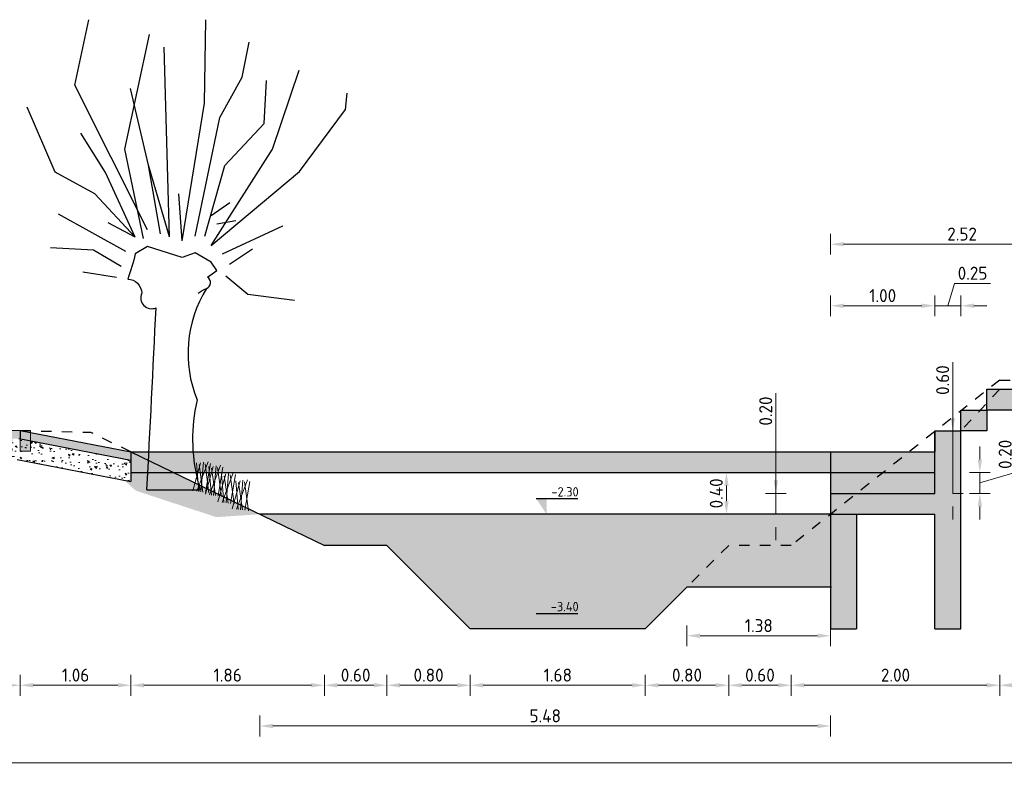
# Model space of a CAD drawing. Header units: metres. Extents: x 104013 to 108981, y 427946 to 428479.
# Tile 301 of 330: x 108889 to 108899, y 428317 to 428325. Entities that reach past the tile are written whole.
import ezdxf
from ezdxf.enums import TextEntityAlignment as Align

# ---------------------------------------------------------------- set-up
doc = ezdxf.new("R2010")
doc.units = ezdxf.units.M
doc.linetypes.add('DASHED', pattern=[0.75, 0.5, -0.25])
doc.layers.get('DefPoints').update_dxf_attribs({"color": 211, "lineweight": 18})
for name, color, linetype, lineweight in [('N-WE-GR-BOOM-SD', 90, 'Continuous', 25), ('N-WE-KW-KUNSTWERK_BRUG-GD', 251, 'Continuous', 25), ('N-WE-VH-KANTVERHARDING-M', 7, 'Continuous', 18), ('N-WE-VH-VERHARDING-GD', 7, 'Continuous', 25), ('N-WE-VH-VERHARDING_HALFVERHARDING-A-50', 252, 'Continuous', 18), ('N-XX-GW-GROND-GD', 7, 'Continuous', 25), ('N-XX-GW-WATERGANG_WATERLIJN-GD', 5, 'Continuous', 25), ('N-XX-VH-KANTOPSLUITING_OPSLUITBAND-SD', 150, 'Continuous', 0), ('X-XX-AL-PEILMAAT-SD', 7, 'Continuous', 25)]:
    doc.layers.add(name, color=color, linetype=linetype, lineweight=lineweight)
for name, color, linetype, lineweight, true_color in [('N-WE-GR-GRAS_GAZON-V', 7, 'Continuous', 18, 0xdbffb8), ('N-WE-GR-HEESTER-SD', 7, 'Continuous', 0, 0x00c700), ('N-WE-VH-VERHARDING_HALFVERHARDING-V', 7, 'Continuous', 18, 0xd7aa8c), ('N2-WE-AM-AS_KUNSTWERK_BRUG-V', 7, 'Continuous', 18, 0xb5aef9)]:
    doc.layers.add(name, color=color, linetype=linetype, lineweight=lineweight, true_color=true_color)
doc.layers.add('N-WE-VH-VERHARDING-AP_VOETPAD', color=7, linetype='Continuous', true_color=0xdbdbdb)
doc.layers.add('N-WE-VH-VERHARDING-AP_WATER', color=7, linetype='Continuous', true_color=0xb3ffff)
doc.styles.add('NLCS-ISO', font='NLCS-ISO.ttf')
doc.styles.add('NLCS-ISO-M50-T25', font='NLCS-ISO.ttf', dxfattribs={"height": 0.125})
doc.dimstyles.new('NLCS-M50-T25-PIJL_l2_h1', dxfattribs={"dimscale": 0.05, "dimtxt": 2.5, "dimasz": 2.5, "dimexe": 2, "dimexo": 2, "dimgap": 0.7, "dimtad": 1, "dimzin": 0, "dimdsep": 46, "dimtxsty": 'NLCS-ISO-M50-T25', "dimcen": 2.5, "dimdle": 2, "dimclrd": 256, "dimclre": 256, "dimclrt": 256, "dimadec": 1, "dimazin": 0, "dimtfac": 1, "dimtofl": 0, "dimtmove": 1, "dimatfit": 0, "dimfxl": 2, "dimfxlon": 1, "dimtfillclr": 256, "dimtolj": 1, "dimtzin": 0, "dimlwd": 18, "dimlwe": 18, "dimarcsym": 0})

# ---------------------------------------------------------------- blocks, each defined once
blk = doc.blocks.new('bloemrijkmengsel')
for points in [[(0.0394, 0.001), (0.1028, 0.2972)], [(0.0786, 0.0019), (0.0597, 0.286)], [(0.1224, 0.003), (0.1269, 0.2842)], [(0.0579, 0.0014), (-0.0067, 0.27)], [(0, 0), (0.0333, 0.276)], [(0.0988, 0.0024), (0.021, 0.2569)], [(0.1557, 0.0038), (0.0769, 0.2727)]]:
    blk.add_lwpolyline(points)
blk = doc.blocks.new('SGR-BOOM_S01_Y_ZIJ-D')
for p, q in [((-1.136, 2.556), (-1.595, 2.58)), ((-0.031, 0.959), (-0.056, 0.842)), ((-0.566, 0), (0, 0))]:
    blk.add_line(p, q)
at = {"ltscale": 0.1}
blk.add_line((-0.566, 0), (0, 0), dxfattribs=at)
at = {"flags": 128}
for points in [[(-0.56, 2.774), (-1.334, 4.315), (-1.186, 5.013)], [(-0.191, 2.654), (0.049, 4.122), (0.063, 5.013)], [(-0.603, 2.679), (-0.802, 3.633), (-0.538, 4.856)], [(-0.051, 2.704), (0.213, 3.969), (0.45, 4.401), (0.524, 4.773)], [(-0.326, 2.698), (-0.38, 4.72)], [(0.119, 2.604), (0.772, 3.633), (1.057, 4.476)], [(0.053, 2.704), (0.264, 3.46), (0.685, 3.906), (0.71, 4.364)], [(-0.422, 2.729), (-0.55, 3.463), (-0.74, 4.281)], [(0.119, 2.604), (1.06, 3.393), (1.553, 4.054), (1.568, 4.229)], [(-0.69, 2.694), (-1.12, 3.158), (-1.545, 3.386), (-1.843, 4.079)], [(-0.69, 2.694), (-1.009, 3.383), (-1.269, 3.802)], [(-0.326, 2.698), (-0.55, 3.463)], [(-0.191, 2.654), (-0.226, 3.158)], [(0.119, 2.926), (0.319, 3.065)], [(-0.789, 2.543), (-1.508, 2.94)], [(-0.69, 2.694), (-0.978, 2.847)], [(0.179, 2.837), (0.384, 2.871)], [(0.239, 2.518), (0.884, 2.816), (0.884, 2.816)], [(-0.839, 2.382), (-1.136, 2.556)], [(0.314, 2.407), (0.561, 2.568)], [(-0.889, 2.265), (-1.248, 2.32)], [(0.276, 2.283), (0.512, 2.085), (0.512, 2.085), (1.008, 2.023)]]:
    blk.add_lwpolyline(points, dxfattribs=at)
blk.add_lwpolyline([(-0.019, 2.096, -0.092788), (0.069, 2.147, 0.643413), (0.079, 2.267), (0.179, 2.337), (0.119, 2.426), (-0.051, 2.526), (-0.051, 2.526), (-0.191, 2.476), (-0.56, 2.596), (-0.69, 2.516, -0.032205), (-0.77, 2.247, -0.40153), (-0.62, 2.097, 0.697876), (-0.468, 1.941, -0.993497)], format="xyb", dxfattribs=at)
for centre, radius, start, end in [((1.186, 1.455), 1.314, 148.2002, 202.1673), ((-254.615, 13.836), 254.425, 356.88269, 357.32025), ((1.843, 0.547), 1.922, 171.1616, 196.5242)]:
    blk.add_arc(centre, radius, start, end)
blk = doc.blocks.new('SAL-PEILMAAT_INFRACAD_H03-SOD')
blk.add_line((2, 3), (-6, 3))
blk.add_solid([(2, 3), (0, 3), (0, 0)])
at = {"style": 'NLCS-ISO'}
blk.add_attdef('...', text='', height=1.8, dxfattribs=at).set_placement((-0.4, 3.4), align=Align.RIGHT)
blk = doc.blocks.new('*D2763')
at = {"layer": 'DefPoints', "color": 0, "transparency": 16777216}
for p in [(108887.9548, 428320.6947), (108889.1527, 428320.6947), (108889.1527, 428318.3293)]:
    blk.add_point(p, dxfattribs=at)
at = {"layer": 'N-WE-VH-KANTVERHARDING-M', "lineweight": 18, "transparency": 16777216}
for p, q in [((108887.9548, 428318.4293), (108887.9548, 428318.2293)), ((108889.1527, 428318.4293), (108889.1527, 428318.2293)), ((108888.0798, 428318.3293), (108889.0277, 428318.3293))]:
    blk.add_line(p, q, dxfattribs=at)
at = {"layer": 'N-WE-VH-KANTVERHARDING-M', "transparency": 16777216}
for points in [[(108888.0798, 428318.3502), (108888.0798, 428318.3085), (108887.9548, 428318.3293)], [(108889.0277, 428318.3502), (108889.0277, 428318.3085), (108889.1527, 428318.3293)]]:
    blk.add_solid(points, dxfattribs=at)
at = {"layer": 'N-WE-VH-KANTVERHARDING-M', "transparency": 16777216, "insert": (108888.5538, 428318.4268), "char_height": 0.125, "attachment_point": 5, "style": 'NLCS-ISO-M50-T25'}
blk.add_mtext('\\A1;1.20', dxfattribs=at)
blk = doc.blocks.new('*D2764')
at = {"layer": 'DefPoints', "color": 0, "transparency": 16777216}
for p in [(108889.1538, 428320.7747), (108890.2163, 428320.571), (108890.2163, 428318.3295)]:
    blk.add_point(p, dxfattribs=at)
at = {"layer": 'N-WE-VH-KANTVERHARDING-M', "lineweight": 18, "transparency": 16777216}
for p, q in [((108889.1538, 428318.4295), (108889.1538, 428318.2295)), ((108890.2163, 428318.4295), (108890.2163, 428318.2295)), ((108889.2788, 428318.3295), (108890.0913, 428318.3295))]:
    blk.add_line(p, q, dxfattribs=at)
at = {"layer": 'N-WE-VH-KANTVERHARDING-M', "transparency": 16777216}
for points in [[(108889.2788, 428318.3504), (108889.2788, 428318.3087), (108889.1538, 428318.3295)], [(108890.0913, 428318.3504), (108890.0913, 428318.3087), (108890.2163, 428318.3295)]]:
    blk.add_solid(points, dxfattribs=at)
at = {"layer": 'N-WE-VH-KANTVERHARDING-M', "transparency": 16777216, "insert": (108889.6851, 428318.427), "char_height": 0.125, "attachment_point": 5, "style": 'NLCS-ISO-M50-T25'}
blk.add_mtext('\\A1;1.06', dxfattribs=at)
blk = doc.blocks.new('*D2830')
at = {"layer": 'DefPoints', "color": 0, "transparency": 16777216}
for p in [(108890.2163, 428320.571), (108892.0726, 428319.671), (108892.0726, 428318.3293)]:
    blk.add_point(p, dxfattribs=at)
at = {"layer": 'N-WE-VH-KANTVERHARDING-M', "lineweight": 18, "transparency": 16777216}
for p, q in [((108890.2163, 428318.4293), (108890.2163, 428318.2293)), ((108892.0726, 428318.4293), (108892.0726, 428318.2293)), ((108890.3413, 428318.3293), (108891.9476, 428318.3293))]:
    blk.add_line(p, q, dxfattribs=at)
at = {"layer": 'N-WE-VH-KANTVERHARDING-M', "transparency": 16777216}
for points in [[(108890.3413, 428318.3502), (108890.3413, 428318.3085), (108890.2163, 428318.3293)], [(108891.9476, 428318.3502), (108891.9476, 428318.3085), (108892.0726, 428318.3293)]]:
    blk.add_solid(points, dxfattribs=at)
at = {"layer": 'N-WE-VH-KANTVERHARDING-M', "transparency": 16777216, "insert": (108891.1444, 428318.4268), "char_height": 0.125, "attachment_point": 5, "style": 'NLCS-ISO-M50-T25'}
blk.add_mtext('\\A1;1.86', dxfattribs=at)
blk = doc.blocks.new('*D2831')
at = {"layer": 'DefPoints', "color": 0, "transparency": 16777216}
for p in [(108892.0726, 428319.671), (108892.6726, 428319.671), (108892.6726, 428318.3293)]:
    blk.add_point(p, dxfattribs=at)
at = {"layer": 'N-WE-VH-KANTVERHARDING-M', "lineweight": 18, "transparency": 16777216}
for p, q in [((108892.0726, 428318.4293), (108892.0726, 428318.2293)), ((108892.6726, 428318.4293), (108892.6726, 428318.2293)), ((108892.1976, 428318.3293), (108892.5476, 428318.3293))]:
    blk.add_line(p, q, dxfattribs=at)
at = {"layer": 'N-WE-VH-KANTVERHARDING-M', "transparency": 16777216}
for points in [[(108892.1976, 428318.3502), (108892.1976, 428318.3085), (108892.0726, 428318.3293)], [(108892.5476, 428318.3502), (108892.5476, 428318.3085), (108892.6726, 428318.3293)]]:
    blk.add_solid(points, dxfattribs=at)
at = {"layer": 'N-WE-VH-KANTVERHARDING-M', "transparency": 16777216, "insert": (108892.3726, 428318.4268), "char_height": 0.125, "attachment_point": 5, "style": 'NLCS-ISO-M50-T25'}
blk.add_mtext('\\A1;0.60', dxfattribs=at)
blk = doc.blocks.new('*D2832')
at = {"layer": 'DefPoints', "color": 0, "transparency": 16777216}
for p in [(108892.6726, 428319.671), (108893.4726, 428318.871), (108893.4726, 428318.3293)]:
    blk.add_point(p, dxfattribs=at)
at = {"layer": 'N-WE-VH-KANTVERHARDING-M', "lineweight": 18, "transparency": 16777216}
for p, q in [((108892.6726, 428318.4293), (108892.6726, 428318.2293)), ((108893.4726, 428318.4293), (108893.4726, 428318.2293)), ((108892.7976, 428318.3293), (108893.3476, 428318.3293))]:
    blk.add_line(p, q, dxfattribs=at)
at = {"layer": 'N-WE-VH-KANTVERHARDING-M', "transparency": 16777216}
for points in [[(108892.7976, 428318.3502), (108892.7976, 428318.3085), (108892.6726, 428318.3293)], [(108893.3476, 428318.3502), (108893.3476, 428318.3085), (108893.4726, 428318.3293)]]:
    blk.add_solid(points, dxfattribs=at)
at = {"layer": 'N-WE-VH-KANTVERHARDING-M', "transparency": 16777216, "insert": (108893.0726, 428318.4268), "char_height": 0.125, "attachment_point": 5, "style": 'NLCS-ISO-M50-T25'}
blk.add_mtext('\\A1;0.80', dxfattribs=at)
blk = doc.blocks.new('*D2833')
at = {"layer": 'DefPoints', "color": 0, "transparency": 16777216}
for p in [(108893.4726, 428318.871), (108895.1524, 428318.871), (108895.1524, 428318.3293)]:
    blk.add_point(p, dxfattribs=at)
at = {"layer": 'N-WE-VH-KANTVERHARDING-M', "lineweight": 18, "transparency": 16777216}
for p, q in [((108893.4726, 428318.4293), (108893.4726, 428318.2293)), ((108895.1524, 428318.4293), (108895.1524, 428318.2293)), ((108893.5976, 428318.3293), (108895.0274, 428318.3293))]:
    blk.add_line(p, q, dxfattribs=at)
at = {"layer": 'N-WE-VH-KANTVERHARDING-M', "transparency": 16777216}
for points in [[(108893.5976, 428318.3502), (108893.5976, 428318.3085), (108893.4726, 428318.3293)], [(108895.0274, 428318.3502), (108895.0274, 428318.3085), (108895.1524, 428318.3293)]]:
    blk.add_solid(points, dxfattribs=at)
at = {"layer": 'N-WE-VH-KANTVERHARDING-M', "transparency": 16777216, "insert": (108894.3125, 428318.4268), "char_height": 0.125, "attachment_point": 5, "style": 'NLCS-ISO-M50-T25'}
blk.add_mtext('\\A1;1.68', dxfattribs=at)
blk = doc.blocks.new('*D2834')
at = {"layer": 'DefPoints', "color": 0, "transparency": 16777216}
for p in [(108895.9524, 428319.671), (108895.1524, 428318.871), (108895.9524, 428318.3293)]:
    blk.add_point(p, dxfattribs=at)
at = {"layer": 'N-WE-VH-KANTVERHARDING-M', "lineweight": 18, "transparency": 16777216}
for p, q in [((108895.1524, 428318.4293), (108895.1524, 428318.2293)), ((108895.9524, 428318.4293), (108895.9524, 428318.2293)), ((108895.2774, 428318.3293), (108895.8274, 428318.3293))]:
    blk.add_line(p, q, dxfattribs=at)
at = {"layer": 'N-WE-VH-KANTVERHARDING-M', "transparency": 16777216}
for points in [[(108895.2774, 428318.3502), (108895.2774, 428318.3085), (108895.1524, 428318.3293)], [(108895.8274, 428318.3502), (108895.8274, 428318.3085), (108895.9524, 428318.3293)]]:
    blk.add_solid(points, dxfattribs=at)
at = {"layer": 'N-WE-VH-KANTVERHARDING-M', "transparency": 16777216, "insert": (108895.5524, 428318.4268), "char_height": 0.125, "attachment_point": 5, "style": 'NLCS-ISO-M50-T25'}
blk.add_mtext('\\A1;0.80', dxfattribs=at)
blk = doc.blocks.new('*D2765')
at = {"layer": 'DefPoints', "color": 0, "transparency": 16777216}
for p in [(108895.9524, 428319.671), (108896.5524, 428319.671), (108896.5524, 428318.3293)]:
    blk.add_point(p, dxfattribs=at)
at = {"layer": 'N-WE-VH-KANTVERHARDING-M', "lineweight": 18, "transparency": 16777216}
for p, q in [((108895.9524, 428318.4293), (108895.9524, 428318.2293)), ((108896.5524, 428318.4293), (108896.5524, 428318.2293)), ((108896.0774, 428318.3293), (108896.4274, 428318.3293))]:
    blk.add_line(p, q, dxfattribs=at)
at = {"layer": 'N-WE-VH-KANTVERHARDING-M', "transparency": 16777216}
for points in [[(108896.0774, 428318.3502), (108896.0774, 428318.3085), (108895.9524, 428318.3293)], [(108896.4274, 428318.3502), (108896.4274, 428318.3085), (108896.5524, 428318.3293)]]:
    blk.add_solid(points, dxfattribs=at)
at = {"layer": 'N-WE-VH-KANTVERHARDING-M', "transparency": 16777216, "insert": (108896.2524, 428318.4268), "char_height": 0.125, "attachment_point": 5, "style": 'NLCS-ISO-M50-T25'}
blk.add_mtext('\\A1;0.60', dxfattribs=at)
blk = doc.blocks.new('*D2836')
at = {"layer": 'DefPoints', "color": 0, "transparency": 16777216}
for p in [(108871.2036, 428321.221), (108905.9039, 428321.221), (108905.9039, 428317.5859)]:
    blk.add_point(p, dxfattribs=at)
at = {"layer": 'N-WE-VH-KANTVERHARDING-M', "lineweight": 18, "transparency": 16777216}
for p, q in [((108871.2036, 428317.6859), (108871.2036, 428317.4859)), ((108905.9039, 428317.6859), (108905.9039, 428317.4859)), ((108871.3286, 428317.5859), (108905.7789, 428317.5859))]:
    blk.add_line(p, q, dxfattribs=at)
at = {"layer": 'N-WE-VH-KANTVERHARDING-M', "transparency": 16777216}
for points in [[(108871.3286, 428317.6067), (108871.3286, 428317.565), (108871.2036, 428317.5859)], [(108905.7789, 428317.6067), (108905.7789, 428317.565), (108905.9039, 428317.5859)]]:
    blk.add_solid(points, dxfattribs=at)
at = {"layer": 'N-WE-VH-KANTVERHARDING-M', "transparency": 16777216, "insert": (108888.5538, 428317.6834), "char_height": 0.125, "attachment_point": 5, "style": 'NLCS-ISO-M50-T25'}
blk.add_mtext('\\A1;34.70', dxfattribs=at)
blk = doc.blocks.new('*D2769')
at = {"layer": 'DefPoints', "color": 0, "transparency": 16777216}
for p in [(108898.5539, 428321.2589), (108896.5524, 428319.671), (108898.5539, 428318.3293)]:
    blk.add_point(p, dxfattribs=at)
at = {"layer": 'N-WE-VH-KANTVERHARDING-M', "lineweight": 18, "transparency": 16777216}
for p, q in [((108896.5524, 428318.4293), (108896.5524, 428318.2293)), ((108898.5539, 428318.4293), (108898.5539, 428318.2293)), ((108896.6774, 428318.3293), (108898.4289, 428318.3293))]:
    blk.add_line(p, q, dxfattribs=at)
at = {"layer": 'N-WE-VH-KANTVERHARDING-M', "transparency": 16777216}
for points in [[(108896.6774, 428318.3502), (108896.6774, 428318.3085), (108896.5524, 428318.3293)], [(108898.4289, 428318.3502), (108898.4289, 428318.3085), (108898.5539, 428318.3293)]]:
    blk.add_solid(points, dxfattribs=at)
at = {"layer": 'N-WE-VH-KANTVERHARDING-M', "transparency": 16777216, "insert": (108897.5532, 428318.4268), "char_height": 0.125, "attachment_point": 5, "style": 'NLCS-ISO-M50-T25'}
blk.add_mtext('\\A1;2.00', dxfattribs=at)
blk = doc.blocks.new('*D2770')
at = {"layer": 'DefPoints', "color": 0, "transparency": 16777216}
for p in [(108899.4539, 428321.2589), (108898.5536, 428321.171), (108899.4539, 428318.3293)]:
    blk.add_point(p, dxfattribs=at)
at = {"layer": 'N-WE-VH-KANTVERHARDING-M', "lineweight": 18, "transparency": 16777216}
for p, q in [((108898.5536, 428318.4293), (108898.5536, 428318.2293)), ((108899.4539, 428318.4293), (108899.4539, 428318.2293)), ((108898.6786, 428318.3293), (108899.3289, 428318.3293))]:
    blk.add_line(p, q, dxfattribs=at)
at = {"layer": 'N-WE-VH-KANTVERHARDING-M', "transparency": 16777216}
for points in [[(108898.6786, 428318.3502), (108898.6786, 428318.3085), (108898.5536, 428318.3293)], [(108899.3289, 428318.3502), (108899.3289, 428318.3085), (108899.4539, 428318.3293)]]:
    blk.add_solid(points, dxfattribs=at)
at = {"layer": 'N-WE-VH-KANTVERHARDING-M', "transparency": 16777216, "insert": (108899.0038, 428318.4268), "char_height": 0.125, "attachment_point": 5, "style": 'NLCS-ISO-M50-T25'}
blk.add_mtext('\\A1;0.90', dxfattribs=at)
blk = doc.blocks.new('*D2838')
at = {"layer": 'DefPoints', "color": 0, "transparency": 16777216}
for p in [(108895.9309, 428320.371), (108896.0048, 428320.371), (108895.9309, 428319.971)]:
    blk.add_point(p, dxfattribs=at)
at = {"layer": 'N-WE-VH-KANTVERHARDING-M', "lineweight": 18, "transparency": 16777216}
for p, q in [((108895.9309, 428320.371), (108895.8309, 428320.371)), ((108895.9309, 428320.096), (108895.9309, 428320.246)), ((108895.9309, 428319.971), (108896.0309, 428319.971))]:
    blk.add_line(p, q, dxfattribs=at)
at = {"layer": 'N-WE-VH-KANTVERHARDING-M', "transparency": 16777216}
for points in [[(108895.9101, 428320.246), (108895.9518, 428320.246), (108895.9309, 428320.371)], [(108895.9101, 428320.096), (108895.9518, 428320.096), (108895.9309, 428319.971)]]:
    blk.add_solid(points, dxfattribs=at)
at = {"layer": 'N-WE-VH-KANTVERHARDING-M', "transparency": 16777216, "insert": (108895.8334, 428320.171), "char_height": 0.125, "attachment_point": 5, "rotation": 90, "style": 'NLCS-ISO-M50-T25'}
blk.add_mtext('\\A1;0.40', dxfattribs=at)
blk = doc.blocks.new('*D2771')
at = {"layer": 'DefPoints', "color": 0, "transparency": 16777216}
for p in [(108897.466, 428320.371), (108897.466, 428320.171), (108898.3629, 428320.171)]:
    blk.add_point(p, dxfattribs=at)
at = {"layer": 'N-WE-VH-KANTVERHARDING-M', "lineweight": 18, "transparency": 16777216}
for p, q in [((108898.7029, 428320.373), (108898.7029, 428320.718)), ((108898.3629, 428320.496), (108898.3629, 428320.621)), ((108898.2629, 428320.371), (108898.4629, 428320.371)), ((108898.3629, 428320.271), (108898.7029, 428320.373)), ((108898.3629, 428320.371), (108898.3629, 428320.171)), ((108898.2629, 428320.171), (108898.4629, 428320.171)), ((108898.3629, 428320.046), (108898.3629, 428319.921))]:
    blk.add_line(p, q, dxfattribs=at)
at = {"layer": 'N-WE-VH-KANTVERHARDING-M', "transparency": 16777216}
for points in [[(108898.342, 428320.496), (108898.3837, 428320.496), (108898.3629, 428320.371)], [(108898.342, 428320.046), (108898.3837, 428320.046), (108898.3629, 428320.171)]]:
    blk.add_solid(points, dxfattribs=at)
at = {"layer": 'N-WE-VH-KANTVERHARDING-M', "transparency": 16777216, "insert": (108898.6054, 428320.5455), "char_height": 0.125, "attachment_point": 5, "rotation": 90, "style": 'NLCS-ISO-M50-T25'}
blk.add_mtext('\\A1;0.20', dxfattribs=at)
blk = doc.blocks.new('*D2772')
at = {"layer": 'DefPoints', "color": 0, "transparency": 16777216}
for p in [(108897.9306, 428321.9718), (108896.9306, 428320.171), (108897.9306, 428320.171)]:
    blk.add_point(p, dxfattribs=at)
at = {"layer": 'N-WE-VH-KANTVERHARDING-M', "lineweight": 18, "transparency": 16777216}
for p, q in [((108896.9306, 428321.8718), (108896.9306, 428322.0718)), ((108897.9306, 428321.8718), (108897.9306, 428322.0718)), ((108897.0556, 428321.9718), (108897.8056, 428321.9718))]:
    blk.add_line(p, q, dxfattribs=at)
at = {"layer": 'N-WE-VH-KANTVERHARDING-M', "transparency": 16777216}
for points in [[(108897.0556, 428321.9926), (108897.0556, 428321.951), (108896.9306, 428321.9718)], [(108897.8056, 428321.9926), (108897.8056, 428321.951), (108897.9306, 428321.9718)]]:
    blk.add_solid(points, dxfattribs=at)
at = {"layer": 'N-WE-VH-KANTVERHARDING-M', "transparency": 16777216, "insert": (108897.4306, 428322.0693), "char_height": 0.125, "attachment_point": 5, "style": 'NLCS-ISO-M50-T25'}
blk.add_mtext('\\A1;1.00', dxfattribs=at)
blk = doc.blocks.new('*D2773')
at = {"layer": 'DefPoints', "color": 0, "transparency": 16777216}
for p in [(108896.689, 428320.171), (108896.405, 428319.971), (108896.939, 428319.971)]:
    blk.add_point(p, dxfattribs=at)
at = {"layer": 'N-WE-VH-KANTVERHARDING-M', "lineweight": 18, "transparency": 16777216}
for p, q in [((108896.405, 428321.1334), (108896.405, 428320.171)), ((108896.405, 428320.296), (108896.405, 428320.421)), ((108896.505, 428320.171), (108896.305, 428320.171)), ((108896.405, 428320.171), (108896.405, 428319.971)), ((108896.505, 428319.971), (108896.305, 428319.971)), ((108896.405, 428319.846), (108896.405, 428319.721))]:
    blk.add_line(p, q, dxfattribs=at)
at = {"layer": 'N-WE-VH-KANTVERHARDING-M', "transparency": 16777216}
for points in [[(108896.3842, 428320.296), (108896.4258, 428320.296), (108896.405, 428320.171)], [(108896.3842, 428319.846), (108896.4258, 428319.846), (108896.405, 428319.971)]]:
    blk.add_solid(points, dxfattribs=at)
at = {"layer": 'N-WE-VH-KANTVERHARDING-M', "transparency": 16777216, "insert": (108896.3075, 428320.9609), "char_height": 0.125, "attachment_point": 5, "rotation": 90, "style": 'NLCS-ISO-M50-T25'}
blk.add_mtext('\\A1;0.20', dxfattribs=at)
blk = doc.blocks.new('*D2839')
at = {"layer": 'DefPoints', "color": 0, "transparency": 16777216}
for p in [(108898.1032, 428320.771), (108898.1032, 428320.171), (108898.1032, 428320.171)]:
    blk.add_point(p, dxfattribs=at)
at = {"layer": 'N-WE-VH-KANTVERHARDING-M', "lineweight": 18, "transparency": 16777216}
for p, q in [((108898.1032, 428321.4308), (108898.1032, 428320.771)), ((108898.1032, 428320.896), (108898.1032, 428321.021)), ((108898.1032, 428320.771), (108898.2032, 428320.771)), ((108898.1032, 428320.771), (108898.1032, 428320.171)), ((108898.1032, 428320.171), (108898.2032, 428320.171)), ((108898.1032, 428320.046), (108898.1032, 428319.921))]:
    blk.add_line(p, q, dxfattribs=at)
at = {"layer": 'N-WE-VH-KANTVERHARDING-M', "transparency": 16777216}
for points in [[(108898.0823, 428320.896), (108898.124, 428320.896), (108898.1032, 428320.771)], [(108898.0823, 428320.046), (108898.124, 428320.046), (108898.1032, 428320.171)]]:
    blk.add_solid(points, dxfattribs=at)
at = {"layer": 'N-WE-VH-KANTVERHARDING-M', "transparency": 16777216, "insert": (108898.0057, 428321.2583), "char_height": 0.125, "attachment_point": 5, "rotation": 90, "style": 'NLCS-ISO-M50-T25'}
blk.add_mtext('\\A1;0.60', dxfattribs=at)
blk = doc.blocks.new('*D2840')
at = {"layer": 'DefPoints', "color": 0, "transparency": 16777216}
for p in [(108895.5524, 428319.271), (108896.9306, 428319.271), (108896.9306, 428318.8043)]:
    blk.add_point(p, dxfattribs=at)
at = {"layer": 'N-WE-VH-KANTVERHARDING-M', "lineweight": 18, "transparency": 16777216}
for p, q in [((108895.5524, 428318.9043), (108895.5524, 428318.7043)), ((108896.9306, 428318.9043), (108896.9306, 428318.7043)), ((108895.6774, 428318.8043), (108896.8056, 428318.8043))]:
    blk.add_line(p, q, dxfattribs=at)
at = {"layer": 'N-WE-VH-KANTVERHARDING-M', "transparency": 16777216}
for points in [[(108895.6774, 428318.8252), (108895.6774, 428318.7835), (108895.5524, 428318.8043)], [(108896.8056, 428318.8252), (108896.8056, 428318.7835), (108896.9306, 428318.8043)]]:
    blk.add_solid(points, dxfattribs=at)
at = {"layer": 'N-WE-VH-KANTVERHARDING-M', "transparency": 16777216, "insert": (108896.2415, 428318.9018), "char_height": 0.125, "attachment_point": 5, "style": 'NLCS-ISO-M50-T25'}
blk.add_mtext('\\A1;1.38', dxfattribs=at)
blk = doc.blocks.new('*D2841')
at = {"layer": 'DefPoints', "color": 0, "transparency": 16777216}
for p in [(108896.9303, 428317.9384), (108891.4535, 428317.1535), (108896.9303, 428317.1535)]:
    blk.add_point(p, dxfattribs=at)
at = {"layer": 'N-WE-VH-KANTVERHARDING-M', "lineweight": 18, "transparency": 16777216}
for p, q in [((108891.4535, 428317.8384), (108891.4535, 428318.0384)), ((108896.9303, 428317.8384), (108896.9303, 428318.0384)), ((108891.5785, 428317.9384), (108896.8053, 428317.9384))]:
    blk.add_line(p, q, dxfattribs=at)
at = {"layer": 'N-WE-VH-KANTVERHARDING-M', "transparency": 16777216}
for points in [[(108891.5785, 428317.9592), (108891.5785, 428317.9175), (108891.4535, 428317.9384)], [(108896.8053, 428317.9592), (108896.8053, 428317.9175), (108896.9303, 428317.9384)]]:
    blk.add_solid(points, dxfattribs=at)
at = {"layer": 'N-WE-VH-KANTVERHARDING-M', "transparency": 16777216, "insert": (108894.1919, 428318.0359), "char_height": 0.125, "attachment_point": 5, "style": 'NLCS-ISO-M50-T25'}
blk.add_mtext('\\A1;5.48', dxfattribs=at)
blk = doc.blocks.new('*D2776')
at = {"layer": 'DefPoints', "color": 0, "transparency": 16777216}
for p in [(108898.1806, 428321.9718), (108898.1806, 428320.771), (108897.9306, 428320.171)]:
    blk.add_point(p, dxfattribs=at)
at = {"layer": 'N-WE-VH-KANTVERHARDING-M', "lineweight": 18, "transparency": 16777216}
for p, q in [((108898.0556, 428321.9718), (108898.1201, 428322.1868)), ((108898.1201, 428322.1868), (108898.4651, 428322.1868)), ((108897.9306, 428321.8718), (108897.9306, 428322.0718)), ((108898.1806, 428321.8718), (108898.1806, 428322.0718)), ((108897.8056, 428321.9718), (108897.6806, 428321.9718)), ((108897.9306, 428321.9718), (108898.1806, 428321.9718)), ((108898.3056, 428321.9718), (108898.4306, 428321.9718))]:
    blk.add_line(p, q, dxfattribs=at)
at = {"layer": 'N-WE-VH-KANTVERHARDING-M', "transparency": 16777216}
for points in [[(108897.8056, 428321.9926), (108897.8056, 428321.951), (108897.9306, 428321.9718)], [(108898.3056, 428321.9926), (108898.3056, 428321.951), (108898.1806, 428321.9718)]]:
    blk.add_solid(points, dxfattribs=at)
at = {"layer": 'N-WE-VH-KANTVERHARDING-M', "transparency": 16777216, "insert": (108898.2926, 428322.2843), "char_height": 0.125, "attachment_point": 5, "style": 'NLCS-ISO-M50-T25'}
blk.add_mtext('\\A1;0.25', dxfattribs=at)
blk = doc.blocks.new('*D2842')
at = {"layer": 'DefPoints', "color": 0, "transparency": 16777216}
for p in [(108899.4539, 428322.5625), (108899.4539, 428321.0089), (108896.9306, 428319.0783)]:
    blk.add_point(p, dxfattribs=at)
at = {"layer": 'N-WE-VH-KANTVERHARDING-M', "lineweight": 18, "transparency": 16777216}
for p, q in [((108896.9306, 428322.4625), (108896.9306, 428322.6625)), ((108899.4539, 428322.4625), (108899.4539, 428322.6625)), ((108897.0556, 428322.5625), (108899.3289, 428322.5625))]:
    blk.add_line(p, q, dxfattribs=at)
at = {"layer": 'N-WE-VH-KANTVERHARDING-M', "transparency": 16777216}
for points in [[(108897.0556, 428322.5833), (108897.0556, 428322.5417), (108896.9306, 428322.5625)], [(108899.3289, 428322.5833), (108899.3289, 428322.5417), (108899.4539, 428322.5625)]]:
    blk.add_solid(points, dxfattribs=at)
at = {"layer": 'N-WE-VH-KANTVERHARDING-M', "transparency": 16777216, "insert": (108898.1922, 428322.66), "char_height": 0.125, "attachment_point": 5, "style": 'NLCS-ISO-M50-T25'}
blk.add_mtext('\\A1;2.52', dxfattribs=at)
blk = doc.blocks.new('N-SVH-KANTOPSLUITING_OB_100X200-D')
blk.add_hatch(color=253).paths.add_polyline_path([(-0.1, -0.2), (0, -0.2), (0, 0), (-0.1, 0)])
at = {"flags": 128}
blk.add_lwpolyline([(-0.1, -0.2), (0, -0.2), (0, 0), (-0.1, 0)], close=True, dxfattribs=at)

msp = doc.modelspace()

# ---------------------------------------------------------------- hatches: boundary and pattern name
at = {"layer": 'N-WE-GR-GRAS_GAZON-V'}
h = msp.add_hatch(color=256, dxfattribs=at)
h.dxf.hatch_style = 1
h.paths.add_polyline_path([(108890.2163, 428320.2859), (108890.1485, 428320.2989), (108890.2643, 428320.1963), (108891.0363, 428319.943), (108891.4538, 428319.971), (108890.6288, 428320.371), (108890.2163, 428320.371)])
at = {"layer": 'N-WE-VH-VERHARDING-AP_VOETPAD'}
h = msp.add_hatch(color=256, dxfattribs=at)
h.paths.add_polyline_path([(108898.4432, 428321.171), (108898.4306, 428321.171), (108898.4306, 428321.161)], flags=16)
h.paths.add_polyline_path([(108898.4432, 428321.171), (108898.4306, 428321.161), (108898.4306, 428321.1518)], flags=17)
h = msp.add_hatch(color=256, dxfattribs=at)
h.paths.add_polyline_path([(108898.6806, 428321.171), (108898.4432, 428321.171), (108898.4306, 428321.1518), (108898.4306, 428320.971), (108898.6806, 428320.971)])
h.paths.add_polyline_path([(108898.4432, 428321.171), (108898.4306, 428321.171), (108898.4306, 428321.161)], flags=16)
h = msp.add_hatch(color=256, dxfattribs=at)
h.paths.add_polyline_path([(108898.3119, 428320.971), (108898.1911, 428320.971), (108898.1806, 428320.9627), (108898.1806, 428320.771)], flags=17)
h.paths.add_polyline_path([(108898.1911, 428320.971), (108898.1806, 428320.971), (108898.1806, 428320.9627)], flags=16)
h = msp.add_hatch(color=256, dxfattribs=at)
h.paths.add_polyline_path([(108898.4306, 428320.971), (108898.3119, 428320.971), (108898.1806, 428320.771), (108898.4306, 428320.771)])
h.paths.add_polyline_path([(108898.1911, 428320.971), (108898.1806, 428320.971), (108898.1806, 428320.9627)], flags=16)
msp.add_hatch(color=256, dxfattribs=at).paths.add_polyline_path([(108898.1806, 428320.771), (108897.939, 428320.771), (108897.9306, 428320.7644), (108897.9306, 428320.171), (108897.1827, 428320.171), (108896.9306, 428319.971), (108897.9306, 428319.971), (108897.9306, 428318.871), (108898.1806, 428318.871)])
for points in [[(108897.6869, 428320.571), (108896.9306, 428320.571), (108896.9306, 428320.371), (108897.4348, 428320.371)], [(108897.9306, 428320.571), (108897.6869, 428320.571), (108897.4348, 428320.371), (108897.9306, 428320.371)], [(108897.4348, 428320.371), (108896.9306, 428320.371), (108896.9306, 428320.171), (108897.1827, 428320.171)], [(108897.9306, 428320.371), (108897.4348, 428320.371), (108897.1827, 428320.171), (108897.9306, 428320.171)], [(108897.1827, 428320.171), (108896.9306, 428320.171), (108896.9306, 428319.971)], [(108897.1806, 428319.971), (108896.9306, 428319.971), (108896.9306, 428318.871), (108897.1806, 428318.871)]]:
    msp.add_hatch(color=256, dxfattribs=at).paths.add_polyline_path(points, flags=17)
at = {"layer": 'N-WE-VH-VERHARDING-AP_WATER'}
h = msp.add_hatch(color=256, dxfattribs=at)
h.dxf.hatch_style = 1
h.paths.add_polyline_path([(108892.6726, 428319.671), (108892.0726, 428319.671), (108891.4538, 428319.971), (108896.9306, 428319.971), (108896.9306, 428319.271), (108895.5524, 428319.271), (108895.1524, 428318.871), (108893.4726, 428318.871)])
at = {"layer": 'N-WE-VH-VERHARDING_HALFVERHARDING-A-50'}
h = msp.add_hatch(dxfattribs=at)
h.set_pattern_fill('AVH-HALFVERHARDING', color=256, scale=0.025, angle=90, pattern_type=2)
h.set_pattern_definition([(140, (108888.55378, 428320.50948), (0.015688, 0.179315), [0.01875, -0.20625]), (85, (108888.55378, 428320.50948), (-0.188048, -0.034688), [0.015, -0.165]), (190.451, (108888.55509, 428320.52442), (-0.17236, 0.144627), [0.015935, -0.175286]), (136.184, (108888.50378, 428320.50948), (0.04138, 0.26681), [0.028125, -0.309375]), (186.636, (108888.50723, 428320.53171), (-0.24353, 0.233666), [0.023903, -0.26293]), (81.184, (108888.50378, 428320.50948), (-0.24353, 0.233665), [0.0225, -0.2475]), (111, (108888.51628, 428320.53448), (0.100655, 0.149227), [0.01875, -0.20625]), (56, (108888.51628, 428320.53448), (-0.181288, 0.060829), [0.015, -0.165]), (161.451, (108888.52467, 428320.54692), (-0.080633, 0.210056), [0.015935, -0.175286]), (127.5, (108888.55378, 428320.50948), (-0.0832235, 0.00304), [0, -0.163, 0, -0.1675, 0, -0.165625]), (97.5, (108888.55378, 428320.50948), (-0.098603, 0.0657674), [0, -0.0955, 0, -0.15925, 0, -0.063125]), (57.5, (108888.55378, 428320.45373), (0.0056387, 0.1334556), [0, -0.0625, 0, -0.195, 0, -0.25875]), (47.5, (108888.55378, 428320.42873), (-0.025026, 0.1457965), [0, -0.08125, 0, -0.1295, 0, -0.18375])])
h.paths.add_polyline_path([(108889.877, 428320.5546), (108889.1452, 428320.6949), (108888.5538, 428320.7095), (108887.3559, 428320.6799), (108887.1508, 428320.4748), (108888.5538, 428320.5095), (108889.1238, 428320.4954), (108890.2163, 428320.2859), (108890.2163, 428320.4896)])
at = {"layer": 'N-WE-VH-VERHARDING_HALFVERHARDING-V'}
msp.add_hatch(color=256, dxfattribs=at).paths.add_polyline_path([(108889.1518, 428320.6948), (108890.2163, 428320.4896), (108890.2163, 428320.571), (108889.1538, 428320.7747), (108888.5538, 428320.7896), (108887.9537, 428320.7747), (108887.9557, 428320.6948), (108888.5538, 428320.7095)])
at = {"layer": 'N2-WE-AM-AS_KUNSTWERK_BRUG-V', "transparency": 33554687}
h = msp.add_hatch(color=256, dxfattribs=at)
h.dxf.hatch_style = 1
h.paths.add_polyline_path([(108891.5499, 428320.571), (108891.0499, 428320.571), (108891.0499, 428320.371), (108891.5499, 428320.371)])
h.paths.add_polyline_path([(108892.0499, 428320.571), (108891.5499, 428320.571), (108891.5499, 428320.371), (108892.0499, 428320.371)])
h.paths.add_polyline_path([(108892.5499, 428320.571), (108892.0499, 428320.571), (108892.0499, 428320.371), (108892.5499, 428320.371)])
h.paths.add_polyline_path([(108893.0499, 428320.571), (108892.5499, 428320.571), (108892.5499, 428320.371), (108893.0499, 428320.371)])
h.paths.add_polyline_path([(108893.5499, 428320.571), (108893.0499, 428320.571), (108893.0499, 428320.371), (108893.5499, 428320.371)])
h.paths.add_polyline_path([(108894.0267, 428320.571), (108893.5499, 428320.571), (108893.5499, 428320.371), (108894.0267, 428320.371)])
h.paths.add_polyline_path([(108894.5267, 428320.571), (108894.0267, 428320.571), (108894.0267, 428320.371), (108894.5267, 428320.371)])
h.paths.add_polyline_path([(108895.0267, 428320.571), (108894.5267, 428320.571), (108894.5267, 428320.371), (108895.0267, 428320.371)])
h.paths.add_polyline_path([(108895.5267, 428320.571), (108895.0267, 428320.571), (108895.0267, 428320.371), (108895.5267, 428320.371)])
h.paths.add_polyline_path([(108896.0267, 428320.571), (108895.5267, 428320.571), (108895.5267, 428320.371), (108896.0267, 428320.371)])
h.paths.add_polyline_path([(108896.5267, 428320.571), (108896.0267, 428320.571), (108896.0267, 428320.371), (108896.5267, 428320.371)])
h.paths.add_polyline_path([(108897.9306, 428320.571), (108896.5267, 428320.571), (108896.5267, 428320.371), (108897.9306, 428320.371)])
h.paths.add_polyline_path([(108890.2163, 428320.571), (108890.2163, 428320.371), (108891.0499, 428320.371), (108891.0499, 428320.571)])

# ---------------------------------------------------------------- linework, layer by layer
at = {"layer": 'N-WE-KW-KUNSTWERK_BRUG-GD', "flags": 128}
msp.add_lwpolyline([(108897.9306, 428320.771), (108897.9306, 428320.571)], dxfattribs=at)
at = {"layer": 'N-WE-KW-KUNSTWERK_BRUG-GD'}
for points in [[(108890.2163, 428320.571), (108897.9306, 428320.571)], [(108890.2163, 428320.571), (108890.2163, 428320.371)], [(108890.2163, 428320.371), (108897.9306, 428320.371)]]:
    msp.add_lwpolyline(points, dxfattribs=at)
at = {"layer": 'N-WE-VH-VERHARDING-GD', "linetype": 'DASHED', "ltscale": 0.2}
for p, q in [((108895.9524, 428319.671), (108895.5524, 428319.271)), ((108896.5524, 428319.671), (108895.9524, 428319.671))]:
    msp.add_line(p, q, dxfattribs=at)
for points in [[(108898.5539, 428321.2589), (108896.5524, 428319.671)], [(108898.5539, 428321.2589), (108899.4539, 428321.2589)], [(108898.5536, 428321.171), (108898.1806, 428320.771)]]:
    msp.add_lwpolyline(points, dxfattribs=at)
at = {"layer": 'N-WE-VH-VERHARDING-GD'}
for points in [[(108898.4306, 428320.971), (108898.4306, 428321.171), (108898.6806, 428321.171), (108898.6806, 428320.971)], [(108898.1806, 428320.771), (108898.1806, 428320.971), (108898.4306, 428320.971), (108898.4306, 428320.771)]]:
    msp.add_lwpolyline(points, close=True, dxfattribs=at)
at = {"layer": 'N-WE-VH-VERHARDING-GD', "flags": 128}
for points in [[(108887.3539, 428320.7599), (108888.5538, 428320.7896), (108889.1538, 428320.7747)], [(108889.1388, 428320.6962), (108890.2163, 428320.4896)], [(108889.1538, 428320.7747), (108890.2163, 428320.571)], [(108889.1238, 428320.4954), (108890.2163, 428320.2859)], [(108890.2163, 428320.371), (108890.2163, 428320.2859)]]:
    msp.add_lwpolyline(points, dxfattribs=at)
at = {"layer": 'N-WE-VH-VERHARDING-GD'}
for points in [[(108889.1538, 428320.7747), (108889.1518, 428320.6948)], [(108889.1538, 428320.7747), (108889.1518, 428320.6948)], [(108897.9306, 428320.771), (108898.1806, 428320.771)], [(108897.9306, 428320.171), (108897.9306, 428320.771)], [(108898.1806, 428318.871), (108898.1806, 428320.771)], [(108896.9306, 428320.571), (108897.9306, 428320.571)], [(108896.9306, 428320.571), (108896.9306, 428318.871)], [(108896.9306, 428320.371), (108897.9306, 428320.371)], [(108896.9306, 428320.171), (108897.9306, 428320.171)], [(108896.9306, 428319.971), (108897.9306, 428319.971)], [(108897.1806, 428319.971), (108897.1806, 428318.871)], [(108897.9306, 428318.871), (108897.9306, 428319.971)], [(108896.9306, 428318.871), (108897.1806, 428318.871)], [(108897.9306, 428318.871), (108898.1806, 428318.871)]]:
    msp.add_lwpolyline(points, dxfattribs=at)
at = {"layer": 'N-WE-VH-VERHARDING-GD', "linetype": 'DASHED', "ltscale": 0.2, "flags": 128}
msp.add_lwpolyline([(108889.1538, 428320.7747), (108889.7536, 428320.7599), (108889.8267, 428320.7599), (108890.2163, 428320.571)], dxfattribs=at)
at = {"layer": 'N-XX-GW-GROND-GD'}
for p, q in [((108889.7536, 428320.7599), (108889.8267, 428320.7599)), ((108890.2163, 428320.571), (108892.0726, 428319.671)), ((108892.6726, 428319.671), (108892.0726, 428319.671)), ((108892.6726, 428319.671), (108892.0726, 428319.671)), ((108892.6726, 428319.671), (108893.4726, 428318.871)), ((108892.6726, 428319.671), (108893.4726, 428318.871)), ((108895.5524, 428319.271), (108895.1524, 428318.871)), ((108895.5524, 428319.271), (108895.1524, 428318.871)), ((108896.939, 428319.271), (108895.5524, 428319.271)), ((108895.1524, 428318.871), (108893.4726, 428318.871)), ((108895.1524, 428318.871), (108893.4726, 428318.871))]:
    msp.add_line(p, q, dxfattribs=at)
at = {"layer": 'N-XX-GW-WATERGANG_WATERLIJN-GD'}
msp.add_line((108896.9538, 428319.971), (108891.4538, 428319.971), dxfattribs=at)

# ---------------------------------------------------------------- block references
at = {"layer": 'N-WE-GR-BOOM-SD', "xscale": 0.9, "yscale": 0.9, "zscale": 0.9}
msp.add_blockref('SGR-BOOM_S01_Y_ZIJ-D', (108890.8786, 428320.2055), dxfattribs=at)
at = {"layer": 'N-WE-GR-HEESTER-SD', "rotation": 351.2761592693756}
for p in [(108890.8096, 428320.1965), (108890.9303, 428320.1621), (108891.0511, 428320.0897), (108891.189, 428320.0242)]:
    msp.add_blockref('bloemrijkmengsel', p, dxfattribs=at)
at = {"layer": 'N-XX-VH-KANTOPSLUITING_OPSLUITBAND-SD', "xscale": -1}
msp.add_blockref('N-SVH-KANTOPSLUITING_OB_100X200-D', (108889.1538, 428320.7747), dxfattribs=at)
at = {"layer": 'X-XX-AL-PEILMAAT-SD'}
ref = msp.add_blockref('SAL-PEILMAAT_INFRACAD_H03-SOD', (108894.2049, 428319.971), dxfattribs=dict(at, xscale=-0.05, yscale=0.05, zscale=0.05))
ref.add_attrib('...', '-2.30', dxfattribs={"layer": '0', "height": 0.09, "style": 'NLCS-ISO'}).set_placement((108894.5129, 428320.141), align=Align.RIGHT)
ref = msp.add_blockref('SAL-PEILMAAT_INFRACAD_H03-SOD', (108894.2049, 428318.8694), dxfattribs=dict(at, xscale=-0.05, yscale=0.05, zscale=0.05))
ref.add_attrib('...', '-3.40', dxfattribs={"layer": '0', "height": 0.09, "style": 'NLCS-ISO'}).set_placement((108894.5129, 428319.0394), align=Align.RIGHT)

# ---------------------------------------------------------------- dimensions: what is measured, and where the dimension line sits
at = {"layer": 'N-WE-VH-KANTVERHARDING-M'}
for base, p1, p2, picture, middle in [((108899.4539, 428322.5625), (108896.9306, 428319.0783), (108899.4539, 428321.0089), '*D2842', (108898.1922, 428322.66)), ((108898.1806, 428321.9718), (108897.9306, 428320.171), (108898.1806, 428320.771), '*D2776', (108898.1551, 428322.2843)), ((108897.9306, 428321.9718), (108896.9306, 428320.171), (108897.9306, 428320.171), '*D2772', (108897.4306, 428322.0693)), ((108905.9039, 428317.5859), (108871.2036, 428321.221), (108905.9039, 428321.221), '*D2836', (108888.5538, 428317.6834)), ((108890.2163, 428318.3295), (108889.1538, 428320.7747), (108890.2163, 428320.571), '*D2764', (108889.6851, 428318.427)), ((108896.9306, 428318.8043), (108895.5524, 428319.271), (108896.9306, 428319.271), '*D2840', (108896.2415, 428318.9018)), ((108896.9303, 428317.9384), (108891.4535, 428317.1535), (108896.9303, 428317.1535), '*D2841', (108894.1919, 428318.0359))]:
    dim = msp.add_linear_dim(base=base, p1=p1, p2=p2, dimstyle='NLCS-M50-T25-PIJL_l2_h1', dxfattribs=at)
    dim.commit()
    dim.dimension.update_dxf_attribs({"geometry": picture, "text_midpoint": middle})
for base, p1, p2, picture, middle in [((108898.1032, 428320.171), (108898.1032, 428320.771), (108898.1032, 428320.171), '*D2839', (108898.0057, 428321.2583)), ((108896.405, 428319.971), (108896.689, 428320.171), (108896.939, 428319.971), '*D2773', (108896.485, 428320.9609))]:
    dim = msp.add_linear_dim(base=base, p1=p1, p2=p2, angle=90, dimstyle='NLCS-M50-T25-PIJL_l2_h1', dxfattribs=at)
    dim.commit()
    dim.dimension.update_dxf_attribs({"geometry": picture, "text_midpoint": middle, "dimtype": 160})
for base, p1, p2, picture, middle in [((108898.5539, 428318.3293), (108896.5524, 428319.671), (108898.5539, 428321.2589), '*D2769', (108897.5532, 428318.4268)), ((108899.4539, 428318.3293), (108898.5536, 428321.171), (108899.4539, 428321.2589), '*D2770', (108899.0038, 428318.4268)), ((108889.1527, 428318.3293), (108887.9548, 428320.6947), (108889.1527, 428320.6947), '*D2763', (108888.5538, 428318.4268)), ((108892.0726, 428318.3293), (108890.2163, 428320.571), (108892.0726, 428319.671), '*D2830', (108891.1444, 428318.4268)), ((108892.6726, 428318.3293), (108892.0726, 428319.671), (108892.6726, 428319.671), '*D2831', (108892.3726, 428318.4268)), ((108893.4726, 428318.3293), (108892.6726, 428319.671), (108893.4726, 428318.871), '*D2832', (108893.0726, 428318.4268)), ((108895.9524, 428318.3293), (108895.1524, 428318.871), (108895.9524, 428319.671), '*D2834', (108895.5524, 428318.4268)), ((108896.5524, 428318.3293), (108895.9524, 428319.671), (108896.5524, 428319.671), '*D2765', (108896.2524, 428318.4268)), ((108895.1524, 428318.3293), (108893.4726, 428318.871), (108895.1524, 428318.871), '*D2833', (108894.3125, 428318.4268))]:
    dim = msp.add_linear_dim(base=base, p1=p1, p2=p2, dimstyle='NLCS-M50-T25-PIJL_l2_h1', override={"dimtmove": 1}, dxfattribs=at)
    dim.commit()
    dim.dimension.update_dxf_attribs({"geometry": picture, "text_midpoint": middle})
for base, p1, p2, picture, middle in [((108898.3629, 428320.171), (108897.466, 428320.371), (108897.466, 428320.171), '*D2771', (108898.6054, 428320.408)), ((108895.9309, 428320.371), (108895.9309, 428319.971), (108896.0048, 428320.371), '*D2838', (108895.8334, 428320.171))]:
    dim = msp.add_linear_dim(base=base, p1=p1, p2=p2, angle=90, dimstyle='NLCS-M50-T25-PIJL_l2_h1', dxfattribs=at)
    dim.commit()
    dim.dimension.update_dxf_attribs({"geometry": picture, "text_midpoint": middle})

doc.saveas('drawing.dxf')
